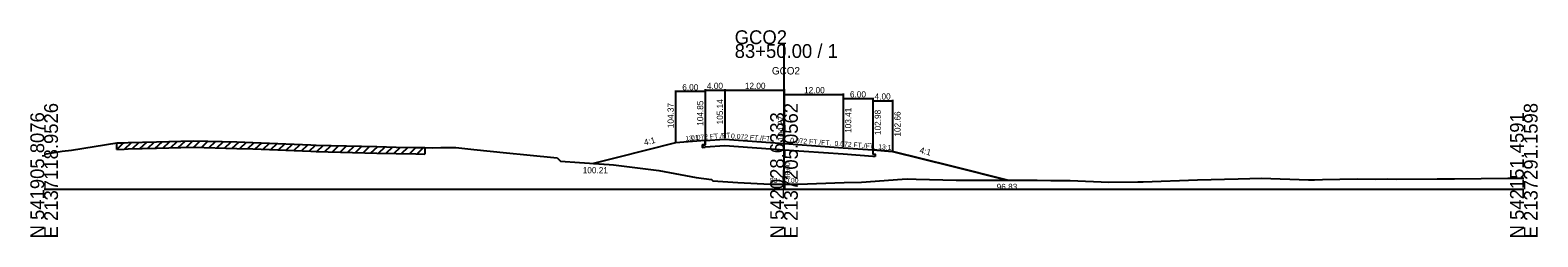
# Model space of a CAD drawing. Extents: x -14327 to 8886, y -10 to 39048.
# Drawn here: x 2997.2 to 3302.8, y 26990.3 to 27032.3 of the extents above; entities that cross this region are included whole.
import ezdxf

# ---------------------------------------------------------------- set-up
doc = ezdxf.new("R2010")
doc.units = 0
for name, color, linetype in [('Level 5', 7, 'Continuous'), ('Level 53', 7, 'Continuous'), ('Level 54', 7, 'Continuous'), ('Level 55', 7, 'Continuous'), ('Level 7', 7, 'Continuous'), ('RD_GPK_XS_Cell', 7, 'Continuous'), ('RD_XS_EwShp', 7, 'Continuous'), ('RD_XS_ExGround', 7, 'Continuous'), ('RD_XS_ExPaveRet', 7, 'Continuous'), ('RD_XS_Pave', 7, 'Continuous'), ('RD_XS_TX_Baseline', 7, 'Continuous'), ('RD_XS_TX_Elev_EX', 7, 'Continuous'), ('RD_XS_TX_Elev_PR', 7, 'Continuous'), ('RD_XS_TX_Station', 7, 'Continuous')]:
    doc.layers.add(name, color=color, linetype=linetype)

msp = doc.modelspace()

# ---------------------------------------------------------------- linework, layer by layer
at = {"layer": 'Level 5'}
for p, q in [((3134, 27009.02), (3133.5, 27008.98)), ((3133.5, 27008.98), (3133.5, 27008.48)), ((3133.5, 27008.48), (3134, 27008.52)), ((3134, 27009.85), (3134, 27009.02)), ((3138, 27008.8), (3134, 27008.52)), ((3150, 27007.94), (3138, 27008.8)), ((3162, 27007.08), (3150, 27007.94)), ((3168, 27006.64), (3162, 27007.08)), ((3168, 27007.98), (3168, 27007.14)), ((3168, 27007.14), (3168.5, 27007.11)), ((3168.5, 27007.11), (3168.5, 27006.61)), ((3168.5, 27006.61), (3168, 27006.64))]:
    msp.add_line(p, q, dxfattribs=at)
at = {"layer": 'Level 54'}
for p, q in [((3128, 27020), (3128, 27009.57)), ((3134, 27019.8), (3128, 27019.8)), ((3134, 27020.29), (3134, 27010.05)), ((3134, 27020.09), (3138, 27020.09)), ((3134, 27020), (3134, 27010.05)), ((3138, 27020.29), (3138, 27010.34)), ((3138, 27020.09), (3150, 27020.09)), ((3150, 27020.29), (3150, 27009.47)), ((3150, 27019.42), (3150, 27009.47)), ((3150, 27019.22), (3162, 27019.22)), ((3162, 27019.42), (3162, 27008.61)), ((3162, 27018.56), (3162, 27008.61)), ((3162, 27018.36), (3168, 27018.36)), ((3168, 27018.56), (3168, 27008.18)), ((3168, 27018.13), (3168, 27008.18)), ((3168, 27017.93), (3172, 27017.93)), ((3172, 27018.13), (3172, 27007.86))]:
    msp.add_line(p, q, dxfattribs=at)
at = {"layer": 'Level 7'}
for p, q in [((3128, 27009.37), (3116, 27006.37)), ((3134, 27009.85), (3128, 27009.37)), ((3168, 27007.98), (3172, 27007.66)), ((3172, 27007.66), (3184, 27004.66)), ((3116, 27006.37), (3111.37, 27005.21)), ((3184, 27004.66), (3195.3, 27001.83))]:
    msp.add_line(p, q, dxfattribs=at)
at = {"layer": 'RD_GPK_XS_Cell'}
for p, q in [((3150, 27000), (3150, 27029.43)), ((3000, 27000), (3150, 27000)), ((3150, 27000), (3300, 27000))]:
    msp.add_line(p, q, dxfattribs=at)
at = {"layer": 'RD_XS_EwShp'}
msp.add_lwpolyline([(3168.5, 27006.61), (3168, 27006.64), (3162, 27007.08), (3150, 27007.94), (3138, 27008.8), (3134, 27008.52), (3133.5, 27008.48), (3133.5, 27008.98), (3134, 27009.02), (3134, 27009.85), (3128, 27009.37), (3116, 27006.37), (3111.37, 27005.21), (3114.53, 27005.01), (3115.4, 27004.91), (3124.59, 27003.79), (3132.16, 27002.37), (3135.28, 27001.93), (3135.56, 27001.7), (3140.61, 27001.35), (3147.18, 27000.99), (3150, 27001), (3152.85, 27001.01), (3162.2, 27001.33), (3165.72, 27001.42), (3173.93, 27002.02), (3175.09, 27002.06), (3176.82, 27002.02), (3184.88, 27001.83), (3186.11, 27001.83), (3193.51, 27001.83), (3195.3, 27001.83), (3184, 27004.66), (3172, 27007.66), (3168, 27007.98), (3168, 27007.14), (3168.5, 27007.11)], close=True, dxfattribs=at)
at = {"layer": 'RD_XS_ExGround'}
for p, q in [((3000, 27007.09), (3003.63, 27007.69)), ((3003.63, 27007.69), (3005.52, 27007.94)), ((3005.52, 27007.94), (3014.72, 27009.37)), ((3014.72, 27009.37), (3016.2, 27009.42)), ((3016.2, 27009.42), (3017.03, 27009.46)), ((3017.03, 27009.46), (3022.76, 27009.6)), ((3022.76, 27009.6), (3030.24, 27009.81)), ((3030.24, 27009.81), (3039.07, 27009.57)), ((3039.07, 27009.57), (3042.31, 27009.48)), ((3042.31, 27009.48), (3054.09, 27008.98)), ((3054.09, 27008.98), (3055.16, 27008.93)), ((3055.16, 27008.93), (3067.47, 27008.62)), ((3067.47, 27008.62), (3071.37, 27008.53)), ((3071.37, 27008.53), (3075.38, 27008.46)), ((3075.38, 27008.46), (3077.16, 27008.42)), ((3077.16, 27008.42), (3078.82, 27008.4)), ((3078.82, 27008.4), (3080.42, 27008.44)), ((3080.42, 27008.44), (3083.48, 27008.45)), ((3083.48, 27008.45), (3087.1, 27008.07)), ((3087.1, 27008.07), (3093.76, 27007.38)), ((3093.76, 27007.38), (3097.88, 27006.96)), ((3097.88, 27006.96), (3104.04, 27006.34)), ((3104.04, 27006.34), (3104.67, 27005.64)), ((3104.67, 27005.64), (3108.54, 27005.39)), ((3108.54, 27005.39), (3114.53, 27005.01)), ((3114.53, 27005.01), (3115.4, 27004.91)), ((3115.4, 27004.91), (3124.59, 27003.79)), ((3124.59, 27003.79), (3132.16, 27002.37)), ((3132.16, 27002.37), (3135.28, 27001.93)), ((3135.28, 27001.93), (3135.56, 27001.7)), ((3135.56, 27001.7), (3140.61, 27001.35)), ((3140.61, 27001.35), (3147.18, 27000.99)), ((3147.18, 27000.99), (3150, 27001)), ((3150, 27001), (3152.85, 27001.01)), ((3152.85, 27001.01), (3162.2, 27001.33)), ((3162.2, 27001.33), (3165.72, 27001.42)), ((3165.72, 27001.42), (3173.93, 27002.02)), ((3173.93, 27002.02), (3175.09, 27002.06)), ((3175.09, 27002.06), (3176.82, 27002.02)), ((3176.82, 27002.02), (3184.88, 27001.83)), ((3184.88, 27001.83), (3186.11, 27001.83)), ((3186.11, 27001.83), (3193.51, 27001.83)), ((3193.51, 27001.83), (3201.3, 27001.83)), ((3201.3, 27001.83), (3204.13, 27001.76)), ((3204.13, 27001.76), (3208.02, 27001.74)), ((3208.02, 27001.74), (3215.83, 27001.41)), ((3215.83, 27001.41), (3221.73, 27001.48)), ((3221.73, 27001.48), (3222.1, 27001.47)), ((3222.1, 27001.47), (3222.84, 27001.51)), ((3222.84, 27001.51), (3233.85, 27001.89)), ((3233.85, 27001.89), (3242.1, 27002.1)), ((3242.1, 27002.1), (3246.78, 27002.24)), ((3246.78, 27002.24), (3256.33, 27001.91)), ((3256.33, 27001.91), (3256.82, 27001.89)), ((3256.82, 27001.89), (3257.55, 27001.91)), ((3257.55, 27001.91), (3259.19, 27001.92)), ((3259.19, 27001.92), (3266.23, 27002.06)), ((3266.23, 27002.06), (3269.93, 27002.04)), ((3269.93, 27002.04), (3272.32, 27002.12)), ((3272.32, 27002.12), (3274.22, 27002.04)), ((3274.22, 27002.04), (3282.46, 27002.12)), ((3282.46, 27002.12), (3284.3, 27002.1)), ((3284.3, 27002.1), (3285.92, 27002.07)), ((3285.92, 27002.07), (3296.74, 27002.19)), ((3296.74, 27002.19), (3297.25, 27002.2)), ((3297.25, 27002.2), (3298.54, 27002.2)), ((3298.54, 27002.2), (3300, 27002.22))]:
    msp.add_line(p, q, dxfattribs=at)
at = {"layer": 'RD_XS_ExPaveRet'}
for p, q in [((3014.72, 27008.07), (3016.11, 27009.41)), ((3014.72, 27008.07), (3014.72, 27009.37)), ((3014.72, 27008.07), (3016.2, 27008.12)), ((3016.2, 27008.12), (3017.03, 27008.16)), ((3016.28, 27008.12), (3017.69, 27009.48)), ((3017.03, 27008.16), (3022.76, 27008.3)), ((3017.84, 27008.18), (3019.23, 27009.51)), ((3019.4, 27008.22), (3020.79, 27009.55)), ((3020.96, 27008.26), (3022.35, 27009.59)), ((3022.52, 27008.29), (3023.91, 27009.63)), ((3022.76, 27008.3), (3030.24, 27008.51)), ((3024.08, 27008.34), (3025.48, 27009.68)), ((3025.64, 27008.38), (3027.04, 27009.72)), ((3027.2, 27008.42), (3028.6, 27009.76)), ((3028.77, 27008.47), (3030.16, 27009.81)), ((3030.24, 27008.51), (3039.07, 27008.27)), ((3030.33, 27008.51), (3031.64, 27009.77)), ((3031.89, 27008.47), (3033.2, 27009.73)), ((3033.45, 27008.42), (3034.76, 27009.69)), ((3035.01, 27008.38), (3036.33, 27009.65)), ((3036.57, 27008.34), (3037.89, 27009.6)), ((3038.13, 27008.3), (3039.45, 27009.56)), ((3039.07, 27008.27), (3042.31, 27008.18)), ((3039.69, 27008.25), (3041.01, 27009.51)), ((3041.25, 27008.21), (3042.56, 27009.47)), ((3042.31, 27008.18), (3054.09, 27007.68)), ((3042.81, 27008.15), (3044.11, 27009.4)), ((3044.38, 27008.09), (3045.67, 27009.34)), ((3045.94, 27008.02), (3047.23, 27009.27)), ((3047.5, 27007.96), (3048.79, 27009.2)), ((3049.06, 27007.89), (3050.36, 27009.14)), ((3050.62, 27007.83), (3051.92, 27009.07)), ((3052.18, 27007.76), (3053.48, 27009.01)), ((3053.74, 27007.7), (3055.03, 27008.94)), ((3054.09, 27007.68), (3055.16, 27007.63)), ((3055.16, 27007.63), (3067.47, 27007.32)), ((3055.3, 27007.63), (3056.62, 27008.9)), ((3056.86, 27007.59), (3058.18, 27008.86)), ((3058.43, 27007.55), (3059.74, 27008.82)), ((3059.99, 27007.51), (3061.3, 27008.77)), ((3061.55, 27007.47), (3062.86, 27008.73)), ((3063.11, 27007.43), (3064.43, 27008.69)), ((3064.67, 27007.39), (3065.99, 27008.65)), ((3066.23, 27007.35), (3067.55, 27008.61)), ((3067.47, 27007.32), (3071.37, 27007.23)), ((3067.79, 27007.31), (3069.12, 27008.58)), ((3069.35, 27007.28), (3070.68, 27008.55)), ((3070.91, 27007.24), (3072.24, 27008.52)), ((3071.37, 27007.23), (3075.38, 27007.16)), ((3072.47, 27007.22), (3073.8, 27008.49)), ((3074.04, 27007.19), (3075.36, 27008.46)), ((3075.38, 27007.16), (3077.16, 27007.12)), ((3075.6, 27007.16), (3076.91, 27008.42)), ((3077.16, 27008.42), (3077.16, 27007.12))]:
    msp.add_line(p, q, dxfattribs=at)
at = {"layer": 'RD_XS_Pave'}
for p, q in [((3134, 27009.85), (3138, 27010.14)), ((3138, 27010.14), (3150, 27009.27)), ((3150, 27009.27), (3162, 27008.41)), ((3162, 27008.41), (3168, 27007.98))]:
    msp.add_line(p, q, dxfattribs=at)

# ---------------------------------------------------------------- texts
at = {"layer": 'Level 53'}
for s, rotation, p in [('104.37', 90, (3127.63, 27012.37)), ('104.85', 90, (3133.63, 27012.85)), ('105.14', 90, (3137.63, 27013.14)), ('103.41', 90, (3163.63, 27011.41)), ('102.98', 90, (3169.63, 27010.98)), ('102.66', 90, (3173.63, 27010.66)), ('4:1', 14.0362, (3121.76, 27008.84)), ('4:1', 345.9638, (3177.39, 27007.34))]:
    msp.add_text(s, height=1.25, rotation=rotation, dxfattribs=at).set_placement(p)
for s, p in [('100.21', (3109.19, 27003.21)), ('96.83', (3193.12, 26999.83))]:
    msp.add_text(s, height=1.25, dxfattribs=at).set_placement(p)
at = {"layer": 'Level 54'}
for s, p in [('6.00', (3129.37, 27020.05)), ('4.00', (3134.37, 27020.34)), ('12.00', (3142.07, 27020.34)), ('12.00', (3154.07, 27019.47)), ('6.00', (3163.37, 27018.61)), ('4.00', (3168.37, 27018.18))]:
    msp.add_text(s, height=1.25, dxfattribs=at).set_placement(p)
at = {"layer": 'Level 55'}
for s, rotation, p in [('13:1', 4.5739, (3130.03, 27009.78)), ('0.072 FT./FT.', 4.1182, (3131.18, 27009.9)), ('0.072 FT./FT.', 355.8818, (3139.22, 27010.3)), ('0.072 FT./FT.', 355.8818, (3151.22, 27009.44)), ('0.072 FT./FT.', 355.8818, (3160.22, 27008.79)), ('13:1', 355.4261, (3169.07, 27008.14))]:
    msp.add_text(s, height=1, rotation=rotation, dxfattribs=at).set_placement(p)
at = {"layer": 'RD_GPK_XS_Cell'}
for s, p in [('GCO2', (3140, 27029.43)), ('83+50.00 / 1', (3140, 27026.63))]:
    msp.add_text(s, height=2.8, dxfattribs=at).set_placement(p)
for s, p in [('E 2137118.9526', (3002.8, 26990)), ('E 2137205.0562', (3152.8, 26990)), ('E 2137291.1598', (3302.8, 26990)), ('N 541905.8076', (3000, 26990)), ('N 542028.6333', (3150, 26990)), ('N 542151.4591', (3300, 26990))]:
    msp.add_text(s, height=2.8, rotation=90, dxfattribs=at).set_placement(p)
at = {"layer": 'RD_XS_TX_Baseline'}
msp.add_text('GCO2', height=1.5, dxfattribs=at).set_placement((3147.55, 27023.27))
at = {"layer": 'RD_XS_TX_Elev_EX'}
msp.add_text('96.00', height=1, rotation=90, dxfattribs=at).set_placement((3151.25, 27002))
at = {"layer": 'RD_XS_TX_Elev_PR'}
msp.add_text(' 104.27', height=1.25, rotation=90, dxfattribs=at).set_placement((3150, 27009.27))
at = {"layer": 'RD_XS_TX_Station'}
msp.add_text('83+50.00', height=1, dxfattribs=at).set_placement((3147.14, 27001.27))

doc.saveas('drawing.dxf')
